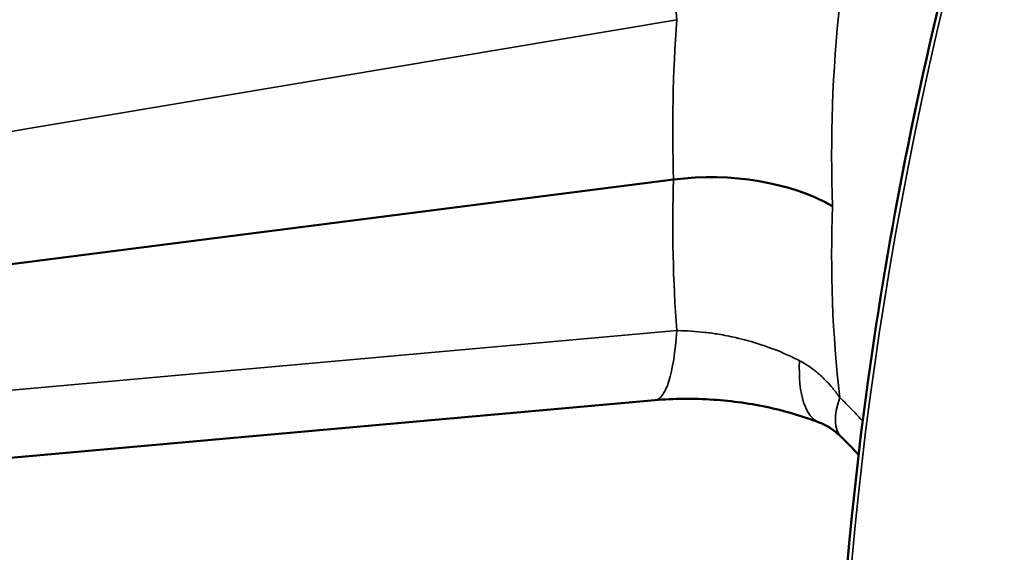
# Model space of a CAD drawing. Header units: millimetres. Extents: x 50 to 3176, y 50 to 2109.
# Tile 714 of 817: x 1750 to 1762, y 1786 to 1792. Entities that reach past the tile are written whole.
import ezdxf

# ---------------------------------------------------------------- set-up
doc = ezdxf.new("R2010")
doc.units = ezdxf.units.MM
doc.header["$LTSCALE"] = 10
doc.layers.add('Visible (ISO)', color=7, linetype='Continuous', lineweight=50)
doc.layers.add('Visible Narrow (ISO)', color=7, linetype='Continuous', lineweight=35)

msp = doc.modelspace()

# ---------------------------------------------------------------- linework, layer by layer
at = {"layer": 'Visible (ISO)'}
for p, q in [((1743.5086, 1788.2748), (1757.7267, 1790.0908)), ((1757.5107, 1787.5265), (1743.2486, 1786.2506))]:
    msp.add_line(p, q, dxfattribs=at)
msp.add_ellipse((1758.1605, 1788.9626), major_axis=(-2.0009, 0.0015), ratio=0.5774377, start_param=3.9279628, end_param=4.9313668, dxfattribs=at)
for points, knots in [([(1767.0913, 1765.7475), (1765.1971, 1766.8699), (1763.6048, 1768.5084), (1761.1463, 1772.7054), (1760.3004, 1775.2868), (1759.4835, 1781.1102), (1759.5162, 1784.3545), (1760.459, 1791.1712), (1761.3693, 1794.7427), (1763.8469, 1801.5044), (1765.3406, 1804.6969), (1767.0913, 1807.7437)], [3.9335079, 3.9335079, 3.9335079, 3.9335079, 4.2443875, 4.2443875, 4.5636488, 4.5636488, 4.8842478, 4.8842478, 5.2049159, 5.2049159, 5.4942339, 5.4942339, 5.4942339, 5.4942339]), ([(1759.425, 1787.2649), (1759.2488, 1787.3342), (1759.0496, 1787.3947), (1758.6327, 1787.4861), (1758.4098, 1787.5179), (1757.9605, 1787.5482), (1757.7284, 1787.546), (1757.5107, 1787.5265)], [0.00003957, 0.00003957, 0.00003957, 0.00003957, 0.0656372, 0.0656372, 0.13205204, 0.13205204, 0.20076634, 0.20076634, 0.20076634, 0.20076634]), ([(1759.6753, 1787.0991), (1759.6295, 1787.143), (1759.587, 1787.1768), (1759.5093, 1787.2272), (1759.4721, 1787.2463), (1759.425, 1787.2649)], [0, 0, 0, 0, 0.024830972, 0.024830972, 0.048742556, 0.048742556, 0.048742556, 0.048742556])]:
    msp.add_open_spline(points, degree=3, knots=knots, dxfattribs=at)
msp.add_open_spline([(1759.8764, 1786.8932), (1759.8094, 1786.9656), (1759.7418, 1787.0349), (1759.6747, 1787.0996)], degree=3, dxfattribs=at)
at = {"layer": 'Visible Narrow (ISO)'}
for p, q in [((1743.4971, 1789.5512), (1757.7642, 1791.9476)), ((1757.7642, 1788.3348), (1743.497, 1787.0584))]:
    msp.add_line(p, q, dxfattribs=at)
for centre, major_axis, ratio, start_param, end_param in [((1785.4608, 1797.2875), (-18.25, -31.6099), 0.5773503, 4.7189598, 6.2766145), ((1757.3325, 1793.0174), (-0.3313, 1.9724), 0.1504147, 4.1140743, 5.7235551), ((1781.8679, 1792.672), (-21.4647, -7.3669), 0.8230988, 5.9160586, 6.0398347), ((1782.0084, 1793.597), (-23.0694, -9.3104), 0.8168854, 5.902863, 5.9919051), ((1782.0084, 1792.8071), (-23.3713, -8.524), 0.7765869, 5.9799981, 6.0690403), ((1781.8679, 1791.7428), (-21.6833, -6.696), 0.7807892, 6.0146135, 6.1383896), ((1757.3325, 1789.5186), (0.1782, -1.992), 0.2045336, 0, 0.916307), ((1760.1574, 1789.126), (-0.7321, -1.8612), 0.3416461, 5.4990142, 6.2827174), ((1761.064, 1788.5384), (-1.3892, -1.4388), 0.3067457, 5.7108495, 6.2831267)]:
    msp.add_ellipse(centre, major_axis=major_axis, ratio=ratio, start_param=start_param, end_param=end_param, dxfattribs=at)
for points, knots in [([(1759.19, 1787.985), (1759.1437, 1788.009), (1759.0961, 1788.032), (1759.0476, 1788.0538), (1758.9972, 1788.0764), (1758.9457, 1788.0978), (1758.8934, 1788.1178), (1758.8411, 1788.1379), (1758.788, 1788.1566), (1758.7345, 1788.1741), (1758.64, 1788.2048), (1758.5441, 1788.2316), (1758.4473, 1788.2538), (1758.3817, 1788.269), (1758.3157, 1788.2821), (1758.2495, 1788.293), (1758.1969, 1788.3016), (1758.1442, 1788.3089), (1758.0917, 1788.3148), (1758.039, 1788.3208), (1757.9866, 1788.3254), (1757.9346, 1788.3286), (1757.8823, 1788.3319), (1757.8305, 1788.3339), (1757.7794, 1788.3347), (1757.7743, 1788.3347), (1757.7692, 1788.3348), (1757.7642, 1788.3348)], [0, 0, 0, 0, 0.10828052, 0.10828052, 0.10828052, 0.22080693, 0.22080693, 0.22080693, 0.33333333, 0.33333333, 0.33333333, 0.53189133, 0.53189133, 0.53189133, 0.66666667, 0.66666667, 0.66666667, 0.77383347, 0.77383347, 0.77383347, 0.88123366, 0.88123366, 0.88123366, 0.98928168, 0.98928168, 0.98928168, 1, 1, 1, 1]), ([(1759.6571, 1787.5597), (1759.6306, 1787.5966), (1759.6037, 1787.6315), (1759.5537, 1787.6916), (1759.5308, 1787.7174), (1759.4881, 1787.7623), (1759.4683, 1787.7819), (1759.4279, 1787.8197), (1759.4073, 1787.8377), (1759.3741, 1787.865), (1759.3615, 1787.8749), (1759.3222, 1787.9049), (1759.2955, 1787.9235), (1759.2425, 1787.9569), (1759.2162, 1787.9718), (1759.19, 1787.985)], [0, 0, 0, 0, 0.18323004, 0.18323004, 0.33333333, 0.33333333, 0.45929582, 0.45929582, 0.58835263, 0.58835263, 0.66666667, 0.66666667, 0.8342398, 0.8342398, 1, 1, 1, 1]), ([(1759.9238, 1787.2812), (1759.8826, 1787.327), (1759.8413, 1787.3716), (1759.7999, 1787.415), (1759.7526, 1787.4647), (1759.705, 1787.513), (1759.6571, 1787.5597)], [0.905546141, 0.905546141, 0.905546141, 0.905546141, 0.94956879, 0.94956879, 0.94956879, 1, 1, 1, 1])]:
    msp.add_open_spline(points, degree=3, knots=knots, dxfattribs=at)

doc.saveas('drawing.dxf')
